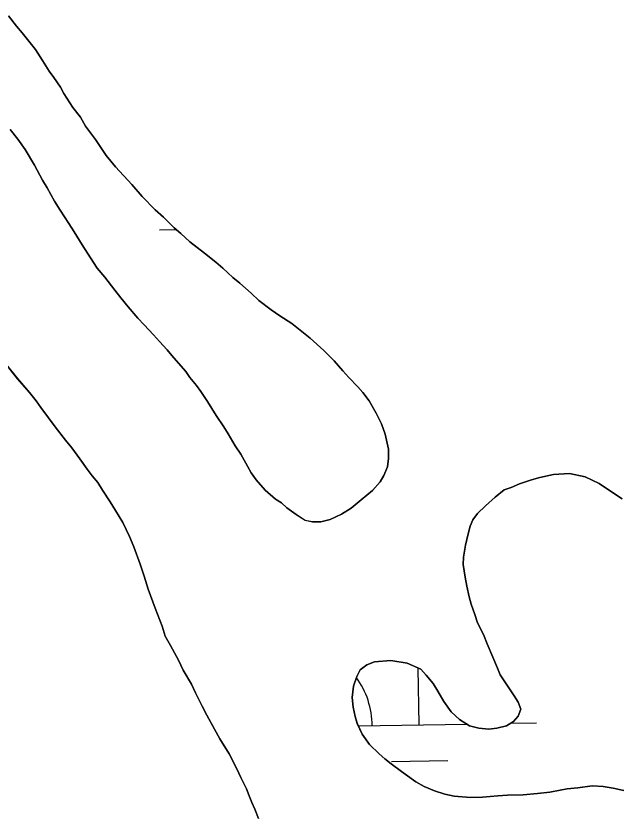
# Model space of a CAD drawing. Extents: x 3887375 to 3925618, y 296674 to 322633.
# Drawn here: x 3922510.5 to 3922766.7, y 309329.2 to 309668.2 of the extents above; entities that cross this region are included whole.
import ezdxf

# ---------------------------------------------------------------- set-up
doc = ezdxf.new("R2010")
doc.units = 0
doc.layers.add('V-TOPO-SHOR', color=7, linetype='Continuous')
doc.layers.add('V-WETL-SWMP', color=7, linetype='Continuous')

msp = doc.modelspace()

# ---------------------------------------------------------------- linework, layer by layer
at = {"layer": 'V-TOPO-SHOR'}
for points in [[(3922603.84, 309485.11), (3922606.25, 309481.58), (3922609.09, 309476.52), (3922610.62, 309473.66), (3922612.81, 309470.58), (3922616.54, 309466.18), (3922620.93, 309462.43), (3922623.56, 309460.89), (3922625.76, 309458.68), (3922629.71, 309455.82), (3922633.66, 309453.4), (3922636.73, 309452.73), (3922640.25, 309452.72), (3922644.21, 309453.81), (3922649.04, 309456), (3922653.23, 309458.62), (3922657.41, 309462.13), (3922662.25, 309466.08), (3922665.56, 309469.81), (3922667.1, 309472.44), (3922668.65, 309476.17), (3922669.1, 309479.69), (3922669.1, 309483.65), (3922667.58, 309490.02), (3922666.05, 309494.42), (3922663.86, 309499.04), (3922660.8, 309504.32), (3922658.17, 309507.84), (3922655.98, 309510.27), (3922652.25, 309514.23), (3922649.62, 309517.09), (3922645.89, 309521.28), (3922641.5, 309525.68), (3922635.8, 309530.97), (3922632.95, 309533.17), (3922627.9, 309537.14), (3922622.86, 309540.45), (3922619.12, 309543.09), (3922613.86, 309547.06), (3922610.57, 309550.14), (3922605.75, 309554.33), (3922602.89, 309556.75), (3922598.51, 309560.72), (3922595.66, 309563.36), (3922590.83, 309567.11), (3922584.46, 309571.95), (3922580.74, 309575.48), (3922577.89, 309577.9), (3922573.28, 309582.53), (3922569.77, 309585.61), (3922564.29, 309591.34), (3922559.91, 309596.4), (3922552.89, 309603.89), (3922548.94, 309608.73), (3922544.34, 309615.55), (3922540.18, 309621.28), (3922537.99, 309625.02), (3922534.7, 309629.2), (3922530.98, 309635.14), (3922529.45, 309637.78), (3922526.6, 309641.96), (3922524.63, 309644.61), (3922521.78, 309649.23), (3922518.93, 309653.85), (3922516.52, 309656.71), (3922513.23, 309660.89), (3922510.82, 309663.76), (3922507.32, 309668.16)], [(3922508.09, 309619.81), (3922511.38, 309615.62), (3922514.45, 309611.22), (3922518.39, 309604.62), (3922521.89, 309598.24), (3922523.86, 309594.94), (3922526.92, 309589.22), (3922529.33, 309585.48), (3922533.06, 309579.76), (3922535.25, 309576.24), (3922538.75, 309570.73), (3922540.94, 309567.21), (3922545.1, 309560.83), (3922548.39, 309556.87), (3922552.56, 309551.36), (3922555.19, 309548.06), (3922558.25, 309544.32), (3922562.42, 309539.48), (3922565.05, 309536.61), (3922569, 309532.43), (3922571.63, 309529.57), (3922574.92, 309526.04), (3922576.89, 309523.62), (3922579.74, 309520.32), (3922582.81, 309516.8), (3922584.56, 309514.16), (3922587.41, 309510.85), (3922589.16, 309508.21), (3922592.01, 309504.03), (3922595.73, 309498.09), (3922599.02, 309493.25), (3922600.77, 309490.17), (3922603.84, 309485.11)], [(3922610.85, 309333.29), (3922609.76, 309336.15), (3922608.66, 309339.01), (3922606.26, 309343.85), (3922604.51, 309347.59), (3922601.22, 309353.97), (3922597.28, 309360.35), (3922595.09, 309364.53), (3922591.81, 309370.47), (3922589.84, 309374.21), (3922587, 309379.93), (3922585.25, 309383.67), (3922581.74, 309389.61), (3922579.77, 309393.79), (3922576.27, 309400.17), (3922574.08, 309404.13), (3922572.77, 309408.31), (3922569.71, 309416.01), (3922566.87, 309424.15), (3922565.13, 309429.65), (3922563.38, 309434.71), (3922560.76, 309442.18), (3922558.79, 309446.58), (3922555.95, 309452.52), (3922552.88, 309457.59), (3922550.69, 309461.33), (3922547.4, 309466.17), (3922545.43, 309469.47), (3922543.02, 309472.33), (3922540.83, 309475.19), (3922537.76, 309479.59), (3922534.26, 309484.22), (3922531.63, 309487.52), (3922527.25, 309493.24), (3922524.4, 309496.98), (3922521.11, 309501.39), (3922519.14, 309504.25), (3922516.29, 309507.77), (3922511.25, 309513.71), (3922505.99, 309520.32)], [(3922768.53, 309462.57), (3922763.48, 309465.79), (3922758.75, 309469.02), (3922752.78, 309471.94), (3922746.05, 309473.33), (3922739.31, 309472.89), (3922733.49, 309471.68), (3922729.96, 309470.61), (3922724.75, 309468.94), (3922721.23, 309467.41), (3922718.32, 309466.35), (3922714.48, 309463.3), (3922710.34, 309459.63), (3922706.96, 309456.27), (3922704.97, 309453.67), (3922703.74, 309450.92), (3922702.97, 309447.71), (3922701.88, 309442.81), (3922700.95, 309437.76)], [(3922700.95, 309437.76), (3922700.79, 309434.54), (3922701.7, 309429.18), (3922702.46, 309425.35), (3922703.37, 309420.76), (3922704.28, 309417.69), (3922705.8, 309413.25), (3922706.87, 309409.72), (3922709.46, 309404.82), (3922710.98, 309400.84), (3922713.42, 309395.16), (3922715.4, 309390.41), (3922716.62, 309387.66), (3922719.67, 309382.9), (3922722.57, 309378.61), (3922724.25, 309376), (3922725.31, 309372.94), (3922724.23, 309370.03), (3922722.24, 309367.74), (3922719.33, 309365.91), (3922715.19, 309364.85), (3922711.82, 309364.55), (3922707.53, 309364.86), (3922703.55, 309365.94), (3922699.27, 309368.55), (3922695.76, 309371.93), (3922692.55, 309376.22), (3922690.11, 309380.67), (3922688.13, 309383.89), (3922685.07, 309387.42), (3922682.78, 309390.03), (3922676.97, 309392.64), (3922670.08, 309393.73), (3922663.04, 309393.13), (3922659.82, 309391.91), (3922657.06, 309389.78), (3922655.52, 309386.87), (3922654.14, 309382.74), (3922653.67, 309377.99), (3922653.96, 309373.86), (3922654.87, 309369.88), (3922655.79, 309366.97), (3922657.92, 309362.36), (3922660.97, 309357.92), (3922665.1, 309353.93), (3922667.54, 309351.78), (3922670.14, 309349.78), (3922674.58, 309346.41), (3922677.17, 309344.56), (3922680.69, 309342.11), (3922684.21, 309340.11), (3922688.64, 309338.26), (3922693.08, 309336.87), (3922697.06, 309335.95), (3922703.95, 309335.32), (3922709, 309335.46), (3922715.58, 309336.06), (3922719.72, 309336.36), (3922726.3, 309336.49), (3922732.43, 309337.1), (3922737.64, 309337.7), (3922742.08, 309338.45), (3922745.14, 309339.06), (3922749.58, 309339.51), (3922755.71, 309340.41), (3922760.46, 309340.1), (3922764.59, 309339.32), (3922769.18, 309338.39)], [(3922613.69, 309326.47), (3922612.16, 309330.43), (3922610.85, 309333.29)]]:
    msp.add_lwpolyline(points, dxfattribs=at)
at = {"layer": 'V-WETL-SWMP'}
for p, q in [((3922571.62, 309577.04), (3922578.75, 309577.16)), ((3922682.09, 309366.3), (3922681.68, 309390.52)), ((3922656.3, 309365.86), (3922702.39, 309366.65)), ((3922721.02, 309366.97), (3922732.09, 309367.16)), ((3922670.36, 309350.67), (3922694.36, 309351.08))]:
    msp.add_line(p, q, dxfattribs=at)
for points in [[(3922507.32, 309668.16), (3922510.82, 309663.76), (3922513.23, 309660.89), (3922516.52, 309656.71), (3922518.93, 309653.85), (3922521.78, 309649.23), (3922524.63, 309644.61), (3922526.6, 309641.97), (3922529.45, 309637.78), (3922530.98, 309635.14), (3922534.7, 309629.2), (3922537.99, 309625.02), (3922540.18, 309621.28), (3922544.34, 309615.55), (3922548.94, 309608.73), (3922552.89, 309603.89), (3922559.91, 309596.4), (3922564.29, 309591.34), (3922569.77, 309585.61), (3922573.28, 309582.53)], [(3922603.84, 309485.1), (3922600.77, 309490.17), (3922599.02, 309493.25), (3922595.73, 309498.09), (3922592.01, 309504.03), (3922589.16, 309508.21), (3922587.41, 309510.85), (3922584.56, 309514.16), (3922582.81, 309516.8), (3922579.74, 309520.32), (3922576.89, 309523.62), (3922574.92, 309526.04), (3922571.63, 309529.57), (3922569, 309532.43), (3922565.05, 309536.61), (3922562.42, 309539.48), (3922558.25, 309544.32), (3922555.19, 309548.06), (3922552.56, 309551.36), (3922548.39, 309556.87), (3922545.1, 309560.83), (3922540.94, 309567.21), (3922538.75, 309570.73), (3922535.25, 309576.24), (3922533.06, 309579.76), (3922529.33, 309585.48), (3922526.92, 309589.22), (3922523.86, 309594.94), (3922521.89, 309598.24), (3922518.39, 309604.62), (3922514.45, 309611.22), (3922511.38, 309615.63), (3922508.09, 309619.81)], [(3922573.28, 309582.53), (3922577.89, 309577.9), (3922580.74, 309575.48), (3922584.47, 309571.95), (3922590.83, 309567.11), (3922595.66, 309563.36), (3922598.51, 309560.72), (3922602.89, 309556.75), (3922605.75, 309554.33), (3922610.57, 309550.14), (3922613.86, 309547.06), (3922619.13, 309543.09), (3922622.86, 309540.45), (3922627.9, 309537.14), (3922632.95, 309533.17), (3922635.8, 309530.97), (3922641.5, 309525.68), (3922645.89, 309521.28), (3922649.62, 309517.09), (3922652.25, 309514.23), (3922655.98, 309510.27), (3922658.17, 309507.84), (3922660.8, 309504.32), (3922663.86, 309499.04), (3922666.05, 309494.42), (3922667.58, 309490.02), (3922669.1, 309483.65), (3922669.1, 309479.69), (3922668.65, 309476.17), (3922667.1, 309472.44), (3922665.56, 309469.81), (3922662.25, 309466.08), (3922657.41, 309462.13), (3922653.23, 309458.63), (3922649.04, 309456), (3922644.21, 309453.81), (3922640.25, 309452.72), (3922636.73, 309452.73), (3922633.66, 309453.39), (3922629.71, 309455.82), (3922625.76, 309458.68), (3922623.56, 309460.89), (3922620.93, 309462.43), (3922616.54, 309466.18), (3922612.82, 309470.58), (3922610.62, 309473.66), (3922609.09, 309476.52), (3922606.25, 309481.58), (3922603.84, 309485.1)], [(3922505.99, 309520.32), (3922511.25, 309513.72), (3922516.29, 309507.77), (3922519.14, 309504.25), (3922521.11, 309501.39), (3922524.4, 309496.98), (3922527.25, 309493.24), (3922531.63, 309487.52), (3922534.26, 309484.22), (3922537.76, 309479.59), (3922540.83, 309475.19), (3922543.02, 309472.33), (3922545.43, 309469.47), (3922547.41, 309466.17), (3922550.69, 309461.33), (3922552.88, 309457.58), (3922555.95, 309452.52), (3922558.79, 309446.58), (3922560.76, 309442.18), (3922563.38, 309434.71), (3922565.13, 309429.65), (3922566.87, 309424.15), (3922569.71, 309416.01), (3922572.77, 309408.31), (3922574.08, 309404.14), (3922576.27, 309400.17), (3922579.77, 309393.79), (3922581.74, 309389.61), (3922585.25, 309383.67), (3922587, 309379.93), (3922589.84, 309374.21), (3922591.81, 309370.47), (3922595.09, 309364.53), (3922597.28, 309360.35), (3922601.22, 309353.97), (3922604.51, 309347.59), (3922606.26, 309343.85)], [(3922769.18, 309338.39), (3922764.59, 309339.32), (3922760.46, 309340.1), (3922755.71, 309340.41), (3922749.58, 309339.51), (3922745.14, 309339.06), (3922742.08, 309338.45), (3922737.64, 309337.7), (3922732.43, 309337.09), (3922726.3, 309336.49), (3922719.72, 309336.36), (3922715.58, 309336.06), (3922709, 309335.46), (3922703.95, 309335.32), (3922697.06, 309335.95), (3922693.08, 309336.87), (3922688.64, 309338.26), (3922684.21, 309340.11), (3922680.69, 309342.11), (3922677.17, 309344.56), (3922674.57, 309346.41), (3922670.14, 309349.78), (3922667.54, 309351.78), (3922665.1, 309353.93), (3922660.97, 309357.92), (3922657.92, 309362.37), (3922655.79, 309366.96), (3922654.87, 309369.88), (3922653.96, 309373.86), (3922653.67, 309377.99), (3922654.14, 309382.74), (3922655.52, 309386.87), (3922657.06, 309389.78), (3922659.82, 309391.91), (3922663.04, 309393.13), (3922670.08, 309393.73), (3922676.97, 309392.64), (3922682.78, 309390.03), (3922685.07, 309387.42), (3922688.13, 309383.89), (3922690.11, 309380.67), (3922692.55, 309376.22), (3922695.76, 309371.93), (3922699.27, 309368.55), (3922703.55, 309365.94), (3922707.53, 309364.86), (3922711.82, 309364.55), (3922715.19, 309364.85), (3922719.33, 309365.91), (3922722.24, 309367.74), (3922724.23, 309370.03), (3922725.31, 309372.94), (3922724.25, 309376), (3922722.57, 309378.61), (3922719.67, 309382.9), (3922716.62, 309387.66), (3922715.4, 309390.41), (3922713.42, 309395.16), (3922710.98, 309400.84), (3922709.46, 309404.82), (3922706.87, 309409.72), (3922705.8, 309413.25), (3922704.28, 309417.69), (3922703.37, 309420.76), (3922702.46, 309425.35), (3922701.7, 309429.18), (3922700.79, 309434.54), (3922700.95, 309437.76), (3922701.88, 309442.81), (3922702.97, 309447.71), (3922703.74, 309450.92), (3922704.97, 309453.67), (3922706.96, 309456.27), (3922710.34, 309459.63), (3922714.48, 309463.3), (3922718.32, 309466.35), (3922721.23, 309467.42), (3922724.75, 309468.94), (3922729.96, 309470.61), (3922733.49, 309471.68), (3922739.31, 309472.89), (3922746.05, 309473.33), (3922752.78, 309471.94), (3922758.75, 309469.02), (3922763.48, 309465.79), (3922768.53, 309462.57)], [(3922606.26, 309343.85), (3922608.66, 309339.01), (3922609.76, 309336.15), (3922610.85, 309333.29), (3922612.16, 309330.43), (3922613.69, 309326.47)]]:
    msp.add_lwpolyline(points, dxfattribs=at)
for centre, start, end in [((3922626.85, 309365.83), 0.2115, 35.9055), ((3922737.32, 309367.73), 181.4439, 181.7552)]:
    msp.add_arc(centre, 35.25, start, end, dxfattribs=at)

doc.saveas('drawing.dxf')
